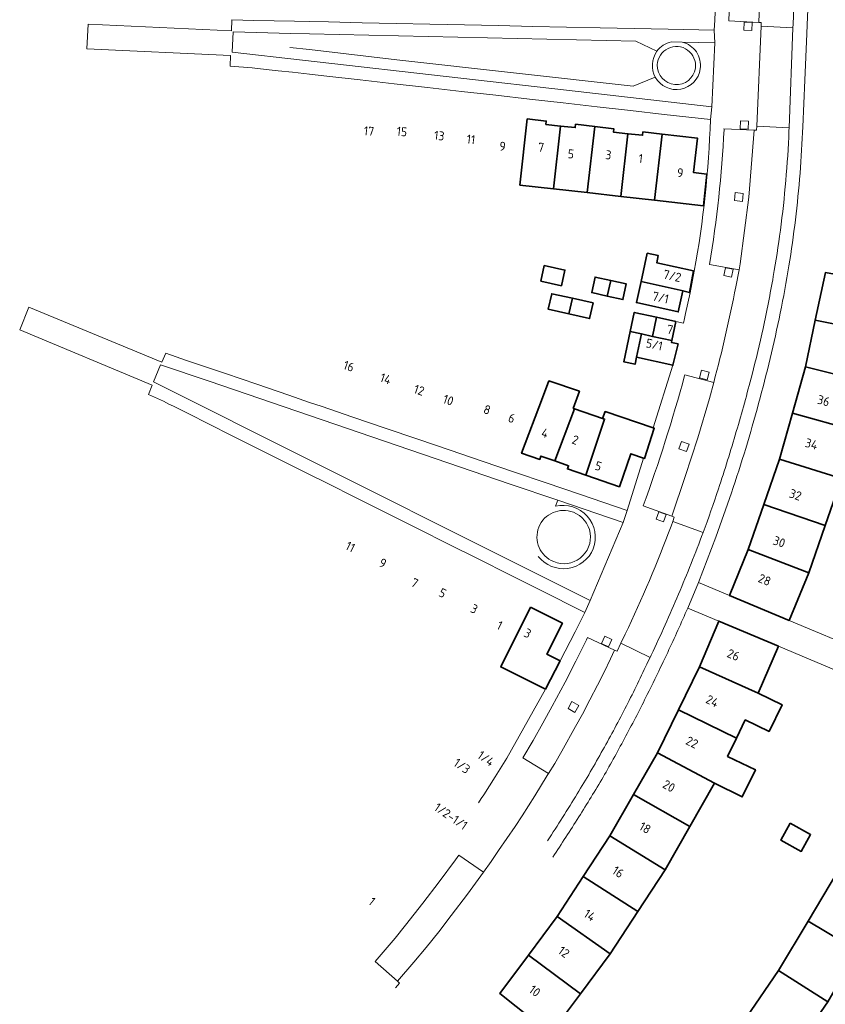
# Model space of a CAD drawing. Extents: x 150256 to 156914, y 461459 to 469481.
# Tile 601 of 656: x 153956 to 154078, y 468250 to 468398. Entities that reach past the tile are written whole.
import ezdxf
from ezdxf.enums import TextEntityAlignment as Align

# ---------------------------------------------------------------- set-up
doc = ezdxf.new("R2010")
doc.units = 0
doc.header["$LTSCALE"] = 0.75
for name, color, linetype, lineweight in [('B-RO-GR-GROENVOORZIENING-GV', 251, 'CONTINUOUS', 18), ('B-RO-OG-BEBOUWING-GV', 6, 'CONTINUOUS', 35), ('B-RO-OG-BEBOUWING-T18', 1, 'CONTINUOUS', 18), ('B-RO-OG-TERREIN_CULTUURSCHEIDING-GV', 251, 'CONTINUOUS', 18), ('B-RO-OG-TERREIN_ONBEGROEID-GV', 251, 'CONTINUOUS', 18), ('B-RO-VH-VERHARDING_BETONSTRAATSTEEN-GV', 251, 'CONTINUOUS', 18), ('B-RO-VH-VERHARDING_TEGEL-GV', 251, 'CONTINUOUS', 18)]:
    doc.layers.add(name, color=color, linetype=linetype, lineweight=lineweight)
doc.styles.add('NLCS-ISO-M200-T18', font='NLCS-ISO.ttf', dxfattribs={"height": 360})

msp = doc.modelspace()

# ---------------------------------------------------------------- linework, layer by layer
at = {"layer": 'B-RO-GR-GROENVOORZIENING-GV'}
for points in [[(154066.466, 468396.321), (154066.521, 468397.519), (154065.322, 468397.574), (154065.268, 468396.375)], [(154066.466, 468396.321), (154066.521, 468397.519), (154065.322, 468397.574), (154065.268, 468396.375)], [(154065.906, 468381.49), (154065.961, 468382.688), (154064.762, 468382.743), (154064.708, 468381.544)], [(154065.906, 468381.49), (154065.961, 468382.688), (154064.762, 468382.743), (154064.708, 468381.544)], [(154065.052, 468370.632), (154065.165, 468371.826), (154063.97, 468371.939), (154063.858, 468370.743)], [(154065.052, 468370.632), (154065.165, 468371.826), (154063.97, 468371.939), (154063.858, 468370.743)], [(154063.445, 468359.228), (154063.673, 468360.406), (154062.495, 468360.634), (154062.267, 468359.456)], [(154063.445, 468359.228), (154063.673, 468360.406), (154062.495, 468360.634), (154062.267, 468359.456)], [(154059.769, 468343.795), (154060.072, 468344.955), (154058.911, 468345.259), (154058.608, 468344.097)], [(154059.769, 468343.795), (154060.072, 468344.955), (154058.911, 468345.259), (154058.608, 468344.097)], [(154056.651, 468332.989), (154057.051, 468334.119), (154055.919, 468334.52), (154055.52, 468333.388)], [(154056.651, 468332.989), (154057.051, 468334.119), (154055.919, 468334.52), (154055.52, 468333.388)], [(154053.208, 468322.401), (154053.608, 468323.531), (154052.477, 468323.932), (154052.077, 468322.8)], [(154053.208, 468322.401), (154053.608, 468323.531), (154052.477, 468323.932), (154052.077, 468322.8)], [(154044.943, 468303.626), (154045.447, 468304.715), (154044.358, 468305.219), (154043.854, 468304.129)], [(154044.943, 468303.626), (154045.447, 468304.715), (154044.358, 468305.219), (154043.854, 468304.129)], [(154039.891, 468293.747), (154040.475, 468294.794), (154039.428, 468295.38), (154038.843, 468294.331)], [(154039.891, 468293.747), (154040.475, 468294.794), (154039.428, 468295.38), (154038.843, 468294.331)]]:
    msp.add_lwpolyline(points, close=True, dxfattribs=at)
at = {"layer": 'B-RO-OG-BEBOUWING-GV'}
for points in [[(154031.595, 468373.087), (154036.662, 468372.515), (154037.718, 468381.959), (154035.53, 468382.193), (154035.579, 468382.703), (154032.725, 468383.023)], [(154031.595, 468373.087), (154036.662, 468372.515), (154037.718, 468381.959), (154035.53, 468382.193), (154035.579, 468382.703), (154032.725, 468383.023)], [(154037.718, 468381.959), (154036.662, 468372.515), (154041.73, 468371.944), (154042.874, 468381.887), (154039.993, 468382.221), (154039.94, 468381.721)], [(154037.718, 468381.959), (154036.662, 468372.515), (154041.73, 468371.944), (154042.874, 468381.887), (154039.993, 468382.221), (154039.94, 468381.721)], [(154042.874, 468381.887), (154041.73, 468371.944), (154046.798, 468371.372), (154047.858, 468380.809), (154045.671, 468381.05), (154045.724, 468381.557)], [(154042.874, 468381.887), (154041.73, 468371.944), (154046.798, 468371.372), (154047.858, 468380.809), (154045.671, 468381.05), (154045.724, 468381.557)], [(154047.858, 468380.809), (154046.798, 468371.372), (154051.866, 468370.8), (154052.986, 468380.734), (154050.105, 468381.063), (154050.05, 468380.567)], [(154047.858, 468380.809), (154046.798, 468371.372), (154051.866, 468370.8), (154052.986, 468380.734), (154050.105, 468381.063), (154050.05, 468380.567)], [(154051.866, 468370.8), (154059.225, 468369.97), (154059.715, 468374.718), (154057.713, 468374.947), (154058.317, 468380.126), (154052.986, 468380.734)], [(154051.866, 468370.8), (154059.225, 468369.97), (154059.715, 468374.718), (154057.713, 468374.947), (154058.317, 468380.126), (154052.986, 468380.734)], [(154056.125, 468357.15), (154057.087, 468356.918), (154057.689, 468360.165), (154052.175, 468361.389), (154052.412, 468362.463), (154050.762, 468362.826), (154049.83, 468358.578), (154056.132, 468357.183)], [(154056.125, 468357.15), (154057.087, 468356.918), (154057.689, 468360.165), (154052.175, 468361.389), (154052.412, 468362.463), (154050.762, 468362.826), (154049.83, 468358.578), (154056.132, 468357.183)], [(154034.752, 468358.625), (154037.857, 468357.937), (154038.377, 468360.28), (154035.272, 468360.968)], [(154034.752, 468358.625), (154037.857, 468357.937), (154038.377, 468360.28), (154035.272, 468360.968)], [(154045.265, 468358.726), (154042.92, 468359.244), (154042.402, 468356.901), (154044.747, 468356.383)], [(154045.265, 468358.726), (154042.92, 468359.244), (154042.402, 468356.901), (154044.747, 468356.383)], [(154044.747, 468356.383), (154047.091, 468355.865), (154047.609, 468358.209), (154045.265, 468358.726)], [(154044.747, 468356.383), (154047.091, 468355.865), (154047.609, 468358.209), (154045.265, 468358.726)], [(154076.013, 468352.763), (154085.563, 468350.839), (154087.131, 468358.172), (154077.531, 468359.921)], [(154076.013, 468352.763), (154085.563, 468350.839), (154087.131, 468358.172), (154077.531, 468359.921)], [(154049.83, 468358.578), (154049.133, 468355.404), (154055.423, 468354.001), (154056.125, 468357.15), (154056.132, 468357.183)], [(154049.83, 468358.578), (154049.133, 468355.404), (154055.423, 468354.001), (154056.125, 468357.15), (154056.132, 468357.183)], [(154039.5, 468356.049), (154036.41, 468356.744), (154035.883, 468354.402), (154038.986, 468353.704)], [(154039.5, 468356.049), (154036.41, 468356.744), (154035.883, 468354.402), (154038.986, 468353.704)], [(154039.5, 468356.049), (154038.986, 468353.704), (154042.088, 468353.007), (154042.614, 468355.349)], [(154039.5, 468356.049), (154038.986, 468353.704), (154042.088, 468353.007), (154042.614, 468355.349)], [(154048.207, 468351.066), (154049.886, 468350.68), (154051.553, 468350.289), (154052.146, 468353.186), (154048.808, 468353.924)], [(154048.207, 468351.066), (154049.886, 468350.68), (154051.553, 468350.289), (154052.146, 468353.186), (154048.808, 468353.924)], [(154052.146, 468353.186), (154051.553, 468350.289), (154054.438, 468349.675), (154055.027, 468352.549)], [(154052.146, 468353.186), (154051.553, 468350.289), (154054.438, 468349.675), (154055.027, 468352.549)], [(154083.974, 468343.402), (154085.563, 468350.839), (154076.013, 468352.763), (154074.52, 468345.719)], [(154083.974, 468343.402), (154085.563, 468350.839), (154076.013, 468352.763), (154074.52, 468345.719)], [(154049.886, 468350.68), (154048.207, 468351.066), (154047.245, 468346.486), (154048.918, 468346.127), (154049.129, 468347.217)], [(154049.886, 468350.68), (154048.207, 468351.066), (154047.245, 468346.486), (154048.918, 468346.127), (154049.129, 468347.217)], [(154051.553, 468350.289), (154049.886, 468350.68), (154049.129, 468347.217), (154054.603, 468345.986), (154055.389, 468349.183), (154054.384, 468349.41), (154054.438, 468349.675)], [(154051.553, 468350.289), (154049.886, 468350.68), (154049.129, 468347.217), (154054.603, 468345.986), (154055.389, 468349.183), (154054.384, 468349.41), (154054.438, 468349.675)], [(154072.587, 468338.789), (154081.969, 468336.174), (154083.974, 468343.402), (154074.52, 468345.719)], [(154072.587, 468338.789), (154081.969, 468336.174), (154083.974, 468343.402), (154074.52, 468345.719)], [(154039.836, 468339.42), (154039.635, 468339.489), (154040.552, 468342.054), (154035.973, 468343.613), (154035.011, 468341.071), (154031.863, 468332.749), (154034.595, 468331.815), (154034.765, 468332.31), (154036.843, 468331.587)], [(154039.836, 468339.42), (154039.635, 468339.489), (154040.552, 468342.054), (154035.973, 468343.613), (154035.011, 468341.071), (154031.863, 468332.749), (154034.595, 468331.815), (154034.765, 468332.31), (154036.843, 468331.587)], [(154041.516, 468329.441), (154044.351, 468337.875), (154044.048, 468337.979), (154039.836, 468339.42), (154036.843, 468331.587), (154038.928, 468330.861), (154038.763, 468330.388)], [(154041.516, 468329.441), (154044.351, 468337.875), (154044.048, 468337.979), (154039.836, 468339.42), (154036.843, 468331.587), (154038.928, 468330.861), (154038.763, 468330.388)], [(154044.048, 468337.979), (154044.351, 468337.875), (154041.516, 468329.441), (154046.575, 468327.702), (154048.262, 468332.669), (154050.204, 468332.013), (154050.359, 468331.961), (154051.819, 468336.502), (154051.636, 468336.564), (154044.404, 468339.019)], [(154044.048, 468337.979), (154044.351, 468337.875), (154041.516, 468329.441), (154046.575, 468327.702), (154048.262, 468332.669), (154050.204, 468332.013), (154050.359, 468331.961), (154051.819, 468336.502), (154051.636, 468336.564), (154044.404, 468339.019)], [(154070.656, 468331.867), (154079.965, 468328.946), (154081.969, 468336.174), (154072.587, 468338.789)], [(154070.656, 468331.867), (154079.965, 468328.946), (154081.969, 468336.174), (154072.587, 468338.789)], [(154068.3, 468325.048), (154077.511, 468321.852), (154079.965, 468328.946), (154070.656, 468331.867)], [(154068.3, 468325.048), (154077.511, 468321.852), (154079.965, 468328.946), (154070.656, 468331.867)], [(154065.948, 468318.243), (154075.059, 468314.764), (154077.511, 468321.852), (154068.3, 468325.048)], [(154065.948, 468318.243), (154075.059, 468314.764), (154077.511, 468321.852), (154068.3, 468325.048)], [(154075.059, 468314.764), (154065.948, 468318.243), (154063.099, 468311.359), (154072.084, 468307.598)], [(154075.059, 468314.764), (154065.948, 468318.243), (154063.099, 468311.359), (154072.084, 468307.598)], [(154033.193, 468309.578), (154028.739, 468300.605), (154035.449, 468297.245), (154037.638, 468301.499), (154035.67, 468302.497), (154038.009, 468307.166)], [(154033.193, 468309.578), (154028.739, 468300.605), (154035.449, 468297.245), (154037.638, 468301.499), (154035.67, 468302.497), (154038.009, 468307.166)], [(154070.471, 468303.737), (154061.5, 468307.497), (154058.616, 468300.62), (154067.418, 468296.642)], [(154070.471, 468303.737), (154061.5, 468307.497), (154058.616, 468300.62), (154067.418, 468296.642)], [(154055.44, 468294.151), (154064.151, 468289.891), (154065.476, 468292.63), (154069.075, 468290.888), (154071.017, 468294.9), (154067.418, 468296.642), (154058.616, 468300.62)], [(154055.44, 468294.151), (154064.151, 468289.891), (154065.476, 468292.63), (154069.075, 468290.888), (154071.017, 468294.9), (154067.418, 468296.642), (154058.616, 468300.62)], [(154064.151, 468289.891), (154055.44, 468294.151), (154052.271, 468287.697), (154060.877, 468283.126), (154065.038, 468281.055), (154067.008, 468285.119), (154062.822, 468287.144)], [(154064.151, 468289.891), (154055.44, 468294.151), (154052.271, 468287.697), (154060.877, 468283.126), (154065.038, 468281.055), (154067.008, 468285.119), (154062.822, 468287.144)], [(154057.166, 468276.608), (154060.877, 468283.126), (154052.271, 468287.697), (154048.698, 468281.427)], [(154057.166, 468276.608), (154060.877, 468283.126), (154052.271, 468287.697), (154048.698, 468281.427)], [(154057.166, 468276.608), (154048.698, 468281.427), (154045.133, 468275.171), (154053.451, 468270.081)], [(154057.166, 468276.608), (154048.698, 468281.427), (154045.133, 468275.171), (154053.451, 468270.081)], [(154072.231, 468277.073), (154070.834, 468274.545), (154073.902, 468272.85), (154075.299, 468275.378)], [(154072.231, 468277.073), (154070.834, 468274.545), (154073.902, 468272.85), (154075.299, 468275.378)], [(154045.133, 468275.171), (154041.135, 468269.055), (154049.348, 468263.803), (154053.451, 468270.081)], [(154045.133, 468275.171), (154041.135, 468269.055), (154049.348, 468263.803), (154053.451, 468270.081)], [(154087.009, 468265.553), (154079.367, 468269.772), (154074.938, 468262.355), (154085.626, 468255.985), (154087.822, 468259.671), (154084.638, 468261.559)], [(154087.009, 468265.553), (154079.367, 468269.772), (154074.938, 468262.355), (154085.626, 468255.985), (154087.822, 468259.671), (154084.638, 468261.559)], [(154037.203, 468263.039), (154045.188, 468257.436), (154049.348, 468263.803), (154041.135, 468269.055)], [(154037.203, 468263.039), (154045.188, 468257.436), (154049.348, 468263.803), (154041.135, 468269.055)], [(154045.188, 468257.436), (154037.203, 468263.039), (154032.891, 468257.256), (154040.697, 468251.431)], [(154045.188, 468257.436), (154037.203, 468263.039), (154032.891, 468257.256), (154040.697, 468251.431)], [(154070.503, 468254.93), (154077.879, 468250.221), (154079.425, 468252.806), (154080.489, 468252.177), (154080.658, 468252.463), (154080.269, 468252.689), (154080.922, 468253.813), (154083.436, 468252.31), (154085.626, 468255.985), (154074.938, 468262.355)], [(154070.503, 468254.93), (154077.879, 468250.221), (154079.425, 468252.806), (154080.489, 468252.177), (154080.658, 468252.463), (154080.269, 468252.689), (154080.922, 468253.813), (154083.436, 468252.31), (154085.626, 468255.985), (154074.938, 468262.355)], [(154040.697, 468251.431), (154032.891, 468257.256), (154028.582, 468251.48), (154036.204, 468245.424)], [(154040.697, 468251.431), (154032.891, 468257.256), (154028.582, 468251.48), (154036.204, 468245.424)], [(154077.879, 468250.221), (154070.503, 468254.93), (154065.62, 468247.805), (154075.88, 468240.767), (154078.305, 468244.307), (154075.259, 468246.384)], [(154077.879, 468250.221), (154070.503, 468254.93), (154065.62, 468247.805), (154075.88, 468240.767), (154078.305, 468244.307), (154075.259, 468246.384)]]:
    msp.add_lwpolyline(points, close=True, dxfattribs=at)
at = {"layer": 'B-RO-OG-TERREIN_CULTUURSCHEIDING-GV'}
for points in [[(154052.191, 468393.201), (154049.016, 468394.742), (154000, 468395.809), (153997.174, 468395.864), (153997.161, 468395.864)], [(154052.191, 468393.201), (154049.016, 468394.742), (154000, 468395.809), (153997.174, 468395.864), (153997.161, 468395.864)], [(153997.012, 468393.787), (154000, 468393.45), (154013.087, 468391.928), (154048.651, 468387.933), (154051.969, 468389.298)], [(153997.012, 468393.787), (154000, 468393.45), (154013.087, 468391.928), (154048.651, 468387.933), (154051.969, 468389.298)], [(154036.971, 468324.766), (154037.336, 468325.696), (154030.165, 468328.103), (154000, 468338.429), (153984.883, 468343.566)], [(154036.971, 468324.766), (154037.336, 468325.696), (154030.165, 468328.103), (154000, 468338.429), (153984.883, 468343.566)]]:
    msp.add_lwpolyline(points, dxfattribs=at)
msp.add_lwpolyline([(154051.969, 468389.298, -0.2808192), (154052.191, 468393.201)], format="xyb", dxfattribs=at)
msp.add_lwpolyline([(154051.969, 468389.298, -0.2808192), (154052.191, 468393.201)], format="xyb", dxfattribs=at)
at = {"layer": 'B-RO-OG-TERREIN_ONBEGROEID-GV'}
for points in [[(154057.988, 468390.668, 1.0491049), (154052.264, 468391.159)], [(154057.988, 468390.668, 1.0491049), (154052.264, 468391.159)], [(154052.264, 468391.159, 0.9484672), (154057.988, 468390.668)], [(154052.264, 468391.159, 0.9484672), (154057.988, 468390.668)], [(154039.645, 468323.86, 0.9997675), (154036.692, 468316.433)], [(154039.645, 468323.86, 0.9997675), (154036.692, 468316.433)], [(154036.692, 468316.433, 1.0150555), (154039.645, 468323.86)], [(154036.692, 468316.433, 1.0150555), (154039.645, 468323.86)]]:
    msp.add_lwpolyline(points, format="xyb", dxfattribs=at)
at = {"layer": 'B-RO-VH-VERHARDING_BETONSTRAATSTEEN-GV'}
for points in [[(154072.673, 468397.302), (154074.579, 468446.802), (154075.034, 468459.671), (154070.147, 468459.822), (154070.151, 468459.469), (154069.736, 468459.444), (154069.044, 468437.826), (154068.485, 468422.248), (154068.424, 468421.74), (154067.509, 468397.554), (154067.904, 468397.53), (154067.878, 468396.965), (154072.651, 468396.729)], [(154072.673, 468397.302), (154074.579, 468446.802), (154075.034, 468459.671), (154070.147, 468459.822), (154070.151, 468459.469), (154069.736, 468459.444), (154069.044, 468437.826), (154068.485, 468422.248), (154068.424, 468421.74), (154067.509, 468397.554), (154067.904, 468397.53), (154067.878, 468396.965), (154072.651, 468396.729)], [(154067.878, 468396.965), (154067.209, 468381.951), (154072.073, 468381.707), (154072.651, 468396.729)], [(154067.878, 468396.965), (154067.209, 468381.951), (154072.073, 468381.707), (154072.651, 468396.729)]]:
    msp.add_lwpolyline(points, close=True, dxfattribs=at)
for points in [[(153997.161, 468395.864), (153988.5, 468396.13), (153988.34, 468393.06), (153998.92, 468391.85), (154022.73, 468389.15), (154038.6, 468387.34), (154060.46, 468384.85), (154060.89, 468394.49), (154056.013, 468394.593), (154056.332, 468394.498), (154056.64, 468394.374), (154056.936, 468394.222), (154057.217, 468394.044), (154057.48, 468393.841), (154057.724, 468393.615), (154057.946, 468393.368), (154058.144, 468393.101), (154058.317, 468392.817), (154058.464, 468392.519), (154058.582, 468392.208), (154058.672, 468391.888), (154058.732, 468391.561), (154058.762, 468391.23), (154058.762, 468390.898), (154058.731, 468390.567)], [(153997.161, 468395.864), (153988.5, 468396.13), (153988.34, 468393.06), (153998.92, 468391.85), (154022.73, 468389.15), (154038.6, 468387.34), (154060.46, 468384.85), (154060.89, 468394.49), (154056.013, 468394.593), (154056.332, 468394.498), (154056.64, 468394.374), (154056.936, 468394.222), (154057.217, 468394.044), (154057.48, 468393.841), (154057.724, 468393.615), (154057.946, 468393.368), (154058.144, 468393.101), (154058.317, 468392.817), (154058.464, 468392.519), (154058.582, 468392.208), (154058.672, 468391.888), (154058.732, 468391.561), (154058.762, 468391.23), (154058.762, 468390.898), (154058.731, 468390.567)], [(154056.013, 468394.593), (154054.401, 468394.627)], [(154056.013, 468394.593), (154054.401, 468394.627)], [(154058.731, 468390.567), (154058.762, 468390.898), (154058.762, 468391.23), (154058.732, 468391.561), (154058.672, 468391.888), (154058.582, 468392.208), (154058.464, 468392.519), (154058.317, 468392.817), (154058.144, 468393.101), (154057.946, 468393.368), (154057.724, 468393.615), (154057.48, 468393.841), (154057.217, 468394.044), (154056.936, 468394.222), (154056.64, 468394.374), (154056.332, 468394.498), (154056.013, 468394.593)], [(154058.731, 468390.567), (154058.762, 468390.898), (154058.762, 468391.23), (154058.732, 468391.561), (154058.672, 468391.888), (154058.582, 468392.208), (154058.464, 468392.519), (154058.317, 468392.817), (154058.144, 468393.101), (154057.946, 468393.368), (154057.724, 468393.615), (154057.48, 468393.841), (154057.217, 468394.044), (154056.936, 468394.222), (154056.64, 468394.374), (154056.332, 468394.498), (154056.013, 468394.593)], [(154051.969, 468389.298), (154048.651, 468387.933), (154013.087, 468391.928), (154000, 468393.45), (153997.012, 468393.787)], [(154051.969, 468389.298), (154048.651, 468387.933), (154013.087, 468391.928), (154000, 468393.45), (153997.012, 468393.787)], [(154072.054, 468381.235), (154072.073, 468381.707), (154067.209, 468381.951), (154067.181, 468381.321), (154066.807, 468381.338), (154066.029, 468371.253), (154064.705, 468361.227), (154064.549, 468360.32), (154064.066, 468357.764)], [(154072.054, 468381.235), (154072.073, 468381.707), (154067.209, 468381.951), (154067.181, 468381.321), (154066.807, 468381.338), (154066.029, 468371.253), (154064.705, 468361.227), (154064.549, 468360.32), (154064.066, 468357.764)], [(153984.883, 468343.566), (153977.6, 468346.05), (153976.52, 468343.48), (154000.43, 468331.49), (154029.87, 468316.74), (154041.65, 468310.84), (154042.17, 468310.58), (154047.12, 468322.32), (154037.336, 468325.696), (154036.971, 468324.766)], [(153984.883, 468343.566), (153977.6, 468346.05), (153976.52, 468343.48), (154000.43, 468331.49), (154029.87, 468316.74), (154041.65, 468310.84), (154042.17, 468310.58), (154047.12, 468322.32), (154037.336, 468325.696), (154036.971, 468324.766)], [(154060.753, 468343.401), (154060.091, 468340.973), (154058.38, 468335.076), (154056.478, 468329.24), (154054.465, 468323.271), (154054.816, 468323.141), (154054.577, 468322.458), (154059.153, 468320.813)], [(154060.753, 468343.401), (154060.091, 468340.973), (154058.38, 468335.076), (154056.478, 468329.24), (154054.465, 468323.271), (154054.816, 468323.141), (154054.577, 468322.458), (154059.153, 468320.813)], [(154059.153, 468320.813), (154054.577, 468322.458), (154054.345, 468321.796)], [(154059.153, 468320.813), (154054.577, 468322.458), (154054.345, 468321.796)], [(154047.455, 468305.538), (154046.802, 468304.164), (154051.19, 468302.035), (154051.359, 468302.381)], [(154047.455, 468305.538), (154046.802, 468304.164), (154051.19, 468302.035), (154051.359, 468302.381)], [(154050.909, 468301.458), (154051.19, 468302.035), (154046.802, 468304.164), (154046.236, 468302.973), (154045.83, 468303.12), (154045.238, 468301.822), (154044.265, 468299.822), (154043.269, 468297.836), (154042.145, 468295.649), (154040.998, 468293.476), (154039.993, 468291.613), (154037.927, 468287.92), (154036.865, 468286.089), (154035.918, 468284.572), (154035.713, 468284.255), (154033.86, 468281.21), (154031.949, 468278.201), (154030.892, 468276.606), (154028.411, 468272.97), (154027.273, 468271.331), (154026.117, 468269.701), (154023.731, 468266.427), (154021.291, 468263.191), (154019.398, 468260.751), (154017.509, 468258.4), (154015.656, 468256.164), (154013.224, 468253.319), (154013.497, 468253.037), (154012.911, 468252.325)], [(154050.909, 468301.458), (154051.19, 468302.035), (154046.802, 468304.164), (154046.236, 468302.973), (154045.83, 468303.12), (154045.238, 468301.822), (154044.265, 468299.822), (154043.269, 468297.836), (154042.145, 468295.649), (154040.998, 468293.476), (154039.993, 468291.613), (154037.927, 468287.92), (154036.865, 468286.089), (154035.918, 468284.572), (154035.713, 468284.255), (154033.86, 468281.21), (154031.949, 468278.201), (154030.892, 468276.606), (154028.411, 468272.97), (154027.273, 468271.331), (154026.117, 468269.701), (154023.731, 468266.427), (154021.291, 468263.191), (154019.398, 468260.751), (154017.509, 468258.4), (154015.656, 468256.164), (154013.224, 468253.319), (154013.497, 468253.037), (154012.911, 468252.325)]]:
    msp.add_lwpolyline(points, dxfattribs=at)
for points in [[(154054.401, 468394.627, 0.187509), (154052.191, 468393.201)], [(154054.401, 468394.627, 0.187509), (154052.191, 468393.201)], [(154052.191, 468393.201, 0.2808192), (154051.969, 468389.298)], [(154052.191, 468393.201, 0.2808192), (154051.969, 468389.298)], [(154052.264, 468391.159, -1.0491049), (154057.988, 468390.668)], [(154052.264, 468391.159, -1.0491049), (154057.988, 468390.668)], [(154051.969, 468389.298, 0.71681), (154058.731, 468390.567)], [(154058.731, 468390.567, -0.71681), (154051.969, 468389.298)], [(154051.969, 468389.298, 0.71681), (154058.731, 468390.567)], [(154058.731, 468390.567, -0.71681), (154051.969, 468389.298)], [(154057.988, 468390.668, -0.9484672), (154052.264, 468391.159)], [(154057.988, 468390.668, -0.9484672), (154052.264, 468391.159)], [(154071.583, 468373.747, 0.0121551), (154072.054, 468381.235)], [(154071.583, 468373.747, 0.0121551), (154072.054, 468381.235)], [(154070.774, 468366.285, 0.0114023), (154071.583, 468373.747)], [(154070.774, 468366.285, 0.0114023), (154071.583, 468373.747)], [(154069.705, 468359.34, 0.0110687), (154070.774, 468366.285)], [(154069.705, 468359.34, 0.0110687), (154070.774, 468366.285)], [(154068.161, 468351.511, 0.0099537), (154069.705, 468359.34)], [(154068.161, 468351.511, 0.0099537), (154069.705, 468359.34)], [(154064.066, 468357.764, -0.0170652), (154060.753, 468343.401)], [(154064.066, 468357.764, -0.0170652), (154060.753, 468343.401)], [(154066.503, 468344.561, 0.009777), (154068.161, 468351.511)], [(154066.503, 468344.561, 0.009777), (154068.161, 468351.511)], [(154064.143, 468336.016, 0.0081819), (154066.503, 468344.561)], [(154064.143, 468336.016, 0.0081819), (154066.503, 468344.561)], [(154061.454, 468327.362, 0.0079915), (154064.143, 468336.016)], [(154061.454, 468327.362, 0.0079915), (154064.143, 468336.016)], [(154059.153, 468320.813, 0.0105721), (154061.454, 468327.362)], [(154059.153, 468320.813, 0.0105721), (154061.454, 468327.362)], [(154042.637, 468318.376, 0.602851), (154036.971, 468324.766)], [(154036.971, 468324.766, -0.602851), (154042.637, 468318.376)], [(154042.637, 468318.376, 0.602851), (154036.971, 468324.766)], [(154036.971, 468324.766, -0.602851), (154042.637, 468318.376)], [(154036.692, 468316.433, -0.9997675), (154039.645, 468323.86)], [(154036.692, 468316.433, -0.9997675), (154039.645, 468323.86)], [(154039.645, 468323.86, -1.0150555), (154036.692, 468316.433)], [(154039.645, 468323.86, -1.0150555), (154036.692, 468316.433)], [(154054.345, 468321.796, -0.0215206), (154047.455, 468305.538)], [(154054.345, 468321.796, -0.0215206), (154047.455, 468305.538)], [(154055.45, 468311.523, 0.010231), (154059.153, 468320.813)], [(154055.45, 468311.523, 0.010231), (154059.153, 468320.813)], [(154034.366, 468317.229, 0.5761126), (154042.637, 468318.376)], [(154042.637, 468318.376, -0.5761126), (154034.366, 468317.229)], [(154034.366, 468317.229, 0.5761126), (154042.637, 468318.376)], [(154042.637, 468318.376, -0.5761126), (154034.366, 468317.229)], [(154051.359, 468302.381, 0.0103707), (154055.45, 468311.523)], [(154051.359, 468302.381, 0.0103707), (154055.45, 468311.523)], [(154047.621, 468294.731, 0.0094974), (154050.909, 468301.458)], [(154047.621, 468294.731, 0.0094974), (154050.909, 468301.458)], [(154044.083, 468288.12, 0.0091318), (154047.621, 468294.731)], [(154044.083, 468288.12, 0.0091318), (154047.621, 468294.731)], [(154040.234, 468281.522, 0.0094988), (154044.083, 468288.12)], [(154040.234, 468281.522, 0.0094988), (154044.083, 468288.12)], [(154035.774, 468274.459, 0.0085661), (154040.234, 468281.522)], [(154035.774, 468274.459, 0.0085661), (154040.234, 468281.522)]]:
    msp.add_lwpolyline(points, format="xyb", dxfattribs=at)
at = {"layer": 'B-RO-VH-VERHARDING_TEGEL-GV'}
for points in [[(154074.132, 468381.854), (154074.449, 468388.88), (154074.762, 468395.806), (154074.816, 468397.2), (154075.041, 468402.965), (154075.321, 468410.171), (154075.601, 468417.391), (154075.881, 468424.592), (154076.375, 468437.298), (154076.399, 468437.918), (154076.547, 468442.305), (154077.106, 468459.791), (154075.043, 468459.92), (154075.034, 468459.671), (154074.579, 468446.802), (154072.673, 468397.302), (154072.651, 468396.729), (154072.073, 468381.707), (154072.054, 468381.235)], [(154074.132, 468381.854), (154074.449, 468388.88), (154074.762, 468395.806), (154074.816, 468397.2), (154075.041, 468402.965), (154075.321, 468410.171), (154075.601, 468417.391), (154075.881, 468424.592), (154076.375, 468437.298), (154076.399, 468437.918), (154076.547, 468442.305), (154077.106, 468459.791), (154075.043, 468459.92), (154075.034, 468459.671), (154074.579, 468446.802), (154072.673, 468397.302), (154072.651, 468396.729), (154072.073, 468381.707), (154072.054, 468381.235)], [(154062.092, 468426.569), (154060.9, 468397.876)], [(154062.092, 468426.569), (154060.9, 468397.876)], [(154062.294, 468381.44), (154062.288, 468381.521), (154066.807, 468381.338), (154067.181, 468381.321), (154067.209, 468381.951), (154067.878, 468396.965), (154067.904, 468397.53), (154067.509, 468397.554), (154063.013, 468397.773), (154063.934, 468421.906)], [(154062.294, 468381.44), (154062.288, 468381.521), (154066.807, 468381.338), (154067.181, 468381.321), (154067.209, 468381.951), (154067.878, 468396.965), (154067.904, 468397.53), (154067.509, 468397.554), (154063.013, 468397.773), (154063.934, 468421.906)], [(154060.89, 468394.49), (154060.838, 468396.367), (154053.893, 468396.52), (154048.787, 468396.629), (154043.695, 468396.738), (154038.593, 468396.847), (154033.538, 468396.955), (154028.404, 468397.065), (154023.272, 468397.175), (154018.073, 468397.286), (154013.003, 468397.395), (154007.89, 468397.504), (154002.819, 468397.613), (154000, 468397.673), (153997.708, 468397.722), (153991.599, 468397.853), (153988.316, 468397.935), (153988.269, 468396.287), (153966.688, 468397.258), (153966.503, 468393.572), (153988.091, 468392.57), (153988.03, 468390.955), (153991.359, 468390.702), (153992.151, 468390.638), (153995.279, 468390.28), (153997.448, 468390.038), (154000, 468389.749), (154002.567, 468389.458), (154007.608, 468388.887), (154012.686, 468388.312), (154017.742, 468387.739), (154022.819, 468387.164), (154027.978, 468386.58), (154033.064, 468386.004), (154038.106, 468385.433), (154043.215, 468384.854), (154048.248, 468384.284), (154053.321, 468383.71), (154060.251, 468382.933), (154060.46, 468384.85), (154038.6, 468387.34), (154022.73, 468389.15), (153998.92, 468391.85), (153988.34, 468393.06), (153988.5, 468396.13), (153997.161, 468395.864), (153997.174, 468395.864), (154000, 468395.809), (154049.016, 468394.742), (154052.191, 468393.201)], [(154060.89, 468394.49), (154060.838, 468396.367), (154053.893, 468396.52), (154048.787, 468396.629), (154043.695, 468396.738), (154038.593, 468396.847), (154033.538, 468396.955), (154028.404, 468397.065), (154023.272, 468397.175), (154018.073, 468397.286), (154013.003, 468397.395), (154007.89, 468397.504), (154002.819, 468397.613), (154000, 468397.673), (153997.708, 468397.722), (153991.599, 468397.853), (153988.316, 468397.935), (153988.269, 468396.287), (153966.688, 468397.258), (153966.503, 468393.572), (153988.091, 468392.57), (153988.03, 468390.955), (153991.359, 468390.702), (153992.151, 468390.638), (153995.279, 468390.28), (153997.448, 468390.038), (154000, 468389.749), (154002.567, 468389.458), (154007.608, 468388.887), (154012.686, 468388.312), (154017.742, 468387.739), (154022.819, 468387.164), (154027.978, 468386.58), (154033.064, 468386.004), (154038.106, 468385.433), (154043.215, 468384.854), (154048.248, 468384.284), (154053.321, 468383.71), (154060.251, 468382.933), (154060.46, 468384.85), (154038.6, 468387.34), (154022.73, 468389.15), (153998.92, 468391.85), (153988.34, 468393.06), (153988.5, 468396.13), (153997.161, 468395.864), (153997.174, 468395.864), (154000, 468395.809), (154049.016, 468394.742), (154052.191, 468393.201)], [(154060.9, 468397.876), (154060.838, 468396.367), (154060.89, 468394.49), (154060.46, 468384.85), (154060.251, 468382.933)], [(154060.9, 468397.876), (154060.838, 468396.367), (154060.89, 468394.49), (154060.46, 468384.85), (154060.251, 468382.933)], [(154054.401, 468394.627), (154056.013, 468394.593), (154060.89, 468394.49)], [(154054.401, 468394.627), (154056.013, 468394.593), (154060.89, 468394.49)], [(154060.096, 468361.119), (154064.549, 468360.32), (154064.705, 468361.227), (154066.029, 468371.253), (154066.807, 468381.338), (154062.288, 468381.521), (154062.294, 468381.44)], [(154060.096, 468361.119), (154064.549, 468360.32), (154064.705, 468361.227), (154066.029, 468371.253), (154066.807, 468381.338), (154062.288, 468381.521), (154062.294, 468381.44)], [(154057.824, 468360.135), (154057.199, 468356.892), (154056.526, 468353.754), (154056.361, 468353.03), (154056.189, 468352.292), (154055.027, 468352.549), (154054.438, 468349.675), (154054.384, 468349.41), (154055.389, 468349.183), (154054.603, 468345.986), (154051.636, 468336.564), (154051.819, 468336.502), (154050.359, 468331.961), (154050.204, 468332.013), (154047.72, 468324.126), (154047.12, 468322.32), (154042.17, 468310.58), (154041.353, 468308.804), (154040.052, 468306.164), (154039.912, 468305.892), (154037.643, 468301.496), (154035.449, 468297.245), (154029.637, 468286.89), (154027.89, 468284.081), (154026.181, 468281.376), (154025.791, 468280.783), (154025.367, 468280.145)], [(154057.824, 468360.135), (154057.199, 468356.892), (154056.526, 468353.754), (154056.361, 468353.03), (154056.189, 468352.292), (154055.027, 468352.549), (154054.438, 468349.675), (154054.384, 468349.41), (154055.389, 468349.183), (154054.603, 468345.986), (154051.636, 468336.564), (154051.819, 468336.502), (154050.359, 468331.961), (154050.204, 468332.013), (154047.72, 468324.126), (154047.12, 468322.32), (154042.17, 468310.58), (154041.353, 468308.804), (154040.052, 468306.164), (154039.912, 468305.892), (154037.643, 468301.496), (154035.449, 468297.245), (154029.637, 468286.89), (154027.89, 468284.081), (154026.181, 468281.376), (154025.791, 468280.783), (154025.367, 468280.145)], [(154064.066, 468357.764), (154064.549, 468360.32), (154060.096, 468361.119)], [(154064.066, 468357.764), (154064.549, 468360.32), (154060.096, 468361.119)], [(154056.372, 468344.434), (154056.397, 468344.547), (154060.753, 468343.401)], [(154060.753, 468343.401), (154056.397, 468344.547), (154056.372, 468344.434)], [(154056.372, 468344.434), (154056.397, 468344.547), (154060.753, 468343.401)], [(154060.753, 468343.401), (154056.397, 468344.547), (154056.372, 468344.434)], [(154050.163, 468324.846), (154054.465, 468323.271), (154056.478, 468329.24), (154058.38, 468335.076), (154060.091, 468340.973), (154060.753, 468343.401)], [(154050.163, 468324.846), (154054.465, 468323.271), (154056.478, 468329.24), (154058.38, 468335.076), (154060.091, 468340.973), (154060.753, 468343.401)], [(154056.84, 468309.457), (154058.443, 468313.3), (154061.079, 468320.102), (154063.41, 468326.769)], [(154056.84, 468309.457), (154058.443, 468313.3), (154061.079, 468320.102), (154063.41, 468326.769)], [(154054.345, 468321.796), (154054.577, 468322.458), (154054.816, 468323.141), (154054.465, 468323.271), (154050.163, 468324.846)], [(154054.345, 468321.796), (154054.577, 468322.458), (154054.816, 468323.141), (154054.465, 468323.271), (154050.163, 468324.846)], [(154012.911, 468252.325), (154013.497, 468253.037), (154013.224, 468253.319), (154009.836, 468256.286), (154011.361, 468258.033), (154012.856, 468259.807), (154014.428, 468261.753), (154017.012, 468265.059), (154019.478, 468268.293), (154021.905, 468271.557), (154022.406, 468272.297), (154026.117, 468269.701), (154027.273, 468271.331), (154028.411, 468272.97), (154030.892, 468276.606), (154031.949, 468278.201), (154033.86, 468281.21), (154035.713, 468284.255), (154035.918, 468284.572), (154032.037, 468286.923), (154033.58, 468289.517), (154035.08, 468292.124), (154036.482, 468294.672), (154038.402, 468298.302), (154040.029, 468301.481), (154041.612, 468304.682), (154041.758, 468305.027), (154045.83, 468303.12), (154046.236, 468302.973), (154046.802, 468304.164), (154047.455, 468305.538)], [(154012.911, 468252.325), (154013.497, 468253.037), (154013.224, 468253.319), (154009.836, 468256.286), (154011.361, 468258.033), (154012.856, 468259.807), (154014.428, 468261.753), (154017.012, 468265.059), (154019.478, 468268.293), (154021.905, 468271.557), (154022.406, 468272.297), (154026.117, 468269.701), (154027.273, 468271.331), (154028.411, 468272.97), (154030.892, 468276.606), (154031.949, 468278.201), (154033.86, 468281.21), (154035.713, 468284.255), (154035.918, 468284.572), (154032.037, 468286.923), (154033.58, 468289.517), (154035.08, 468292.124), (154036.482, 468294.672), (154038.402, 468298.302), (154040.029, 468301.481), (154041.612, 468304.682), (154041.758, 468305.027), (154045.83, 468303.12), (154046.236, 468302.973), (154046.802, 468304.164), (154047.455, 468305.538)], [(154051.359, 468302.381), (154051.19, 468302.035), (154050.909, 468301.458)], [(154051.359, 468302.381), (154051.19, 468302.035), (154050.909, 468301.458)]]:
    msp.add_lwpolyline(points, dxfattribs=at)
for points in [[(154068.424, 468421.74), (154063.934, 468421.906), (154063.013, 468397.773), (154067.509, 468397.554)], [(154068.424, 468421.74), (154063.934, 468421.906), (154063.013, 468397.773), (154067.509, 468397.554)], [(154066.466, 468396.321), (154065.268, 468396.375), (154065.322, 468397.574), (154066.521, 468397.519)], [(154066.466, 468396.321), (154065.268, 468396.375), (154065.322, 468397.574), (154066.521, 468397.519)], [(154065.906, 468381.49), (154064.708, 468381.544), (154064.762, 468382.743), (154065.961, 468382.688)], [(154065.906, 468381.49), (154064.708, 468381.544), (154064.762, 468382.743), (154065.961, 468382.688)], [(154065.052, 468370.632), (154063.858, 468370.743), (154063.97, 468371.939), (154065.165, 468371.826)], [(154065.052, 468370.632), (154063.858, 468370.743), (154063.97, 468371.939), (154065.165, 468371.826)], [(154063.445, 468359.228), (154062.267, 468359.456), (154062.495, 468360.634), (154063.673, 468360.406)], [(154063.445, 468359.228), (154062.267, 468359.456), (154062.495, 468360.634), (154063.673, 468360.406)], [(154047.12, 468322.32), (154047.72, 468324.126), (154040.55, 468326.57), (154035.574, 468328.267), (154030.785, 468329.9), (154025.924, 468331.558), (154021.125, 468333.194), (154016.262, 468334.852), (154011.362, 468336.523), (154006.518, 468338.175), (154001.718, 468339.812), (154000, 468340.398), (153996.862, 468341.468), (153992.057, 468343.107), (153987.344, 468344.714), (153981.499, 468346.707), (153978.391, 468347.791), (153977.772, 468346.416), (153957.789, 468354.725), (153956.413, 468351.298), (153976.322, 468342.968), (153975.754, 468341.589), (153978.033, 468340.553), (153978.85, 468340.143), (153979.519, 468339.804), (153982.331, 468338.401), (153984.272, 468337.424), (153988.856, 468335.125), (153993.389, 468332.852), (153997.975, 468330.553), (154000, 468329.538), (154002.512, 468328.278), (154007.079, 468325.988), (154011.721, 468323.661), (154016.31, 468321.36), (154020.854, 468319.082), (154025.426, 468316.79), (154029.973, 468314.51), (154034.512, 468312.234), (154041.353, 468308.804), (154042.17, 468310.58), (154041.65, 468310.84), (154029.87, 468316.74), (154000.43, 468331.49), (153976.52, 468343.48), (153977.6, 468346.05), (153984.883, 468343.566), (154000, 468338.429), (154030.165, 468328.103), (154037.336, 468325.696)], [(154047.12, 468322.32), (154047.72, 468324.126), (154040.55, 468326.57), (154035.574, 468328.267), (154030.785, 468329.9), (154025.924, 468331.558), (154021.125, 468333.194), (154016.262, 468334.852), (154011.362, 468336.523), (154006.518, 468338.175), (154001.718, 468339.812), (154000, 468340.398), (153996.862, 468341.468), (153992.057, 468343.107), (153987.344, 468344.714), (153981.499, 468346.707), (153978.391, 468347.791), (153977.772, 468346.416), (153957.789, 468354.725), (153956.413, 468351.298), (153976.322, 468342.968), (153975.754, 468341.589), (153978.033, 468340.553), (153978.85, 468340.143), (153979.519, 468339.804), (153982.331, 468338.401), (153984.272, 468337.424), (153988.856, 468335.125), (153993.389, 468332.852), (153997.975, 468330.553), (154000, 468329.538), (154002.512, 468328.278), (154007.079, 468325.988), (154011.721, 468323.661), (154016.31, 468321.36), (154020.854, 468319.082), (154025.426, 468316.79), (154029.973, 468314.51), (154034.512, 468312.234), (154041.353, 468308.804), (154042.17, 468310.58), (154041.65, 468310.84), (154029.87, 468316.74), (154000.43, 468331.49), (153976.52, 468343.48), (153977.6, 468346.05), (153984.883, 468343.566), (154000, 468338.429), (154030.165, 468328.103), (154037.336, 468325.696)], [(154059.769, 468343.795), (154058.608, 468344.097), (154058.911, 468345.259), (154060.072, 468344.955)], [(154059.769, 468343.795), (154058.608, 468344.097), (154058.911, 468345.259), (154060.072, 468344.955)], [(154056.651, 468332.989), (154055.52, 468333.388), (154055.919, 468334.52), (154057.051, 468334.119)], [(154056.651, 468332.989), (154055.52, 468333.388), (154055.919, 468334.52), (154057.051, 468334.119)], [(154053.208, 468322.401), (154052.077, 468322.8), (154052.477, 468323.932), (154053.608, 468323.531)], [(154053.208, 468322.401), (154052.077, 468322.8), (154052.477, 468323.932), (154053.608, 468323.531)], [(154061.5, 468307.497), (154070.471, 468303.737), (154081.758, 468298.981), (154094.782, 468293.493), (154100.615, 468291.065), (154107.58, 468288.181), (154109.181, 468291.998), (154102.256, 468294.96), (154096.388, 468297.414), (154083.371, 468302.868), (154072.084, 468307.598), (154063.099, 468311.359), (154058.443, 468313.3), (154056.84, 468309.457)], [(154061.5, 468307.497), (154070.471, 468303.737), (154081.758, 468298.981), (154094.782, 468293.493), (154100.615, 468291.065), (154107.58, 468288.181), (154109.181, 468291.998), (154102.256, 468294.96), (154096.388, 468297.414), (154083.371, 468302.868), (154072.084, 468307.598), (154063.099, 468311.359), (154058.443, 468313.3), (154056.84, 468309.457)], [(154045.83, 468303.12), (154041.758, 468305.027), (154041.612, 468304.682), (154040.029, 468301.481), (154038.402, 468298.302), (154036.482, 468294.672), (154035.08, 468292.124), (154033.58, 468289.517), (154032.037, 468286.923), (154035.918, 468284.572), (154036.865, 468286.089), (154037.927, 468287.92), (154039.993, 468291.613), (154040.998, 468293.476), (154042.145, 468295.649), (154043.269, 468297.836), (154044.265, 468299.822), (154045.238, 468301.822)], [(154045.83, 468303.12), (154041.758, 468305.027), (154041.612, 468304.682), (154040.029, 468301.481), (154038.402, 468298.302), (154036.482, 468294.672), (154035.08, 468292.124), (154033.58, 468289.517), (154032.037, 468286.923), (154035.918, 468284.572), (154036.865, 468286.089), (154037.927, 468287.92), (154039.993, 468291.613), (154040.998, 468293.476), (154042.145, 468295.649), (154043.269, 468297.836), (154044.265, 468299.822), (154045.238, 468301.822)], [(154044.943, 468303.626), (154043.854, 468304.129), (154044.358, 468305.219), (154045.447, 468304.715)], [(154044.943, 468303.626), (154043.854, 468304.129), (154044.358, 468305.219), (154045.447, 468304.715)], [(154039.891, 468293.747), (154038.843, 468294.331), (154039.428, 468295.38), (154040.475, 468294.794)], [(154039.891, 468293.747), (154038.843, 468294.331), (154039.428, 468295.38), (154040.475, 468294.794)]]:
    msp.add_lwpolyline(points, close=True, dxfattribs=at)
for points in [[(154052.191, 468393.201, -0.187509), (154054.401, 468394.627)], [(154052.191, 468393.201, -0.187509), (154054.401, 468394.627)], [(154060.251, 468382.933, -0.0368046), (154057.824, 468360.135)], [(154060.251, 468382.933, -0.0368046), (154057.824, 468360.135)], [(154060.096, 468361.119, 0.0304127), (154062.294, 468381.44)], [(154062.294, 468381.44, -0.0304127), (154060.096, 468361.119)], [(154060.096, 468361.119, 0.0304127), (154062.294, 468381.44)], [(154062.294, 468381.44, -0.0304127), (154060.096, 468361.119)], [(154072.054, 468381.235, -0.0121551), (154071.583, 468373.747)], [(154072.054, 468381.235, -0.0121551), (154071.583, 468373.747)], [(154073.719, 468374.846, 0.0101297), (154074.132, 468381.854)], [(154073.719, 468374.846, 0.0101297), (154074.132, 468381.854)], [(154071.583, 468373.747, -0.0114023), (154070.774, 468366.285)], [(154071.583, 468373.747, -0.0114023), (154070.774, 468366.285)], [(154073.026, 468367.875, 0.0101842), (154073.719, 468374.846)], [(154073.026, 468367.875, 0.0101842), (154073.719, 468374.846)], [(154072.05, 468360.919, 0.0100668), (154073.026, 468367.875)], [(154072.05, 468360.919, 0.0100668), (154073.026, 468367.875)], [(154070.774, 468366.285, -0.0110687), (154069.705, 468359.34)], [(154070.774, 468366.285, -0.0110687), (154069.705, 468359.34)], [(154070.755, 468353.822, 0.0102781), (154072.05, 468360.919)], [(154070.755, 468353.822, 0.0102781), (154072.05, 468360.919)], [(154069.705, 468359.34, -0.0099537), (154068.161, 468351.511)], [(154069.705, 468359.34, -0.0099537), (154068.161, 468351.511)], [(154060.753, 468343.401, 0.0170652), (154064.066, 468357.764)], [(154060.753, 468343.401, 0.0170652), (154064.066, 468357.764)], [(154069.234, 468347.015, 0.0074799), (154070.755, 468353.822)], [(154069.234, 468347.015, 0.0074799), (154070.755, 468353.822)], [(154068.161, 468351.511, -0.009777), (154066.503, 468344.561)], [(154068.161, 468351.511, -0.009777), (154066.503, 468344.561)], [(154067.496, 468340.208, 0.0076294), (154069.234, 468347.015)], [(154067.496, 468340.208, 0.0076294), (154069.234, 468347.015)], [(154050.163, 468324.846, 0.0203626), (154056.372, 468344.434)], [(154056.372, 468344.434, -0.0203626), (154050.163, 468324.846)], [(154050.163, 468324.846, 0.0203626), (154056.372, 468344.434)], [(154056.372, 468344.434, -0.0203626), (154050.163, 468324.846)], [(154066.503, 468344.561, -0.0081819), (154064.143, 468336.016)], [(154066.503, 468344.561, -0.0081819), (154064.143, 468336.016)], [(154065.557, 468333.468, 0.0075403), (154067.496, 468340.208)], [(154065.557, 468333.468, 0.0075403), (154067.496, 468340.208)], [(154064.143, 468336.016, -0.0079915), (154061.454, 468327.362)], [(154064.143, 468336.016, -0.0079915), (154061.454, 468327.362)], [(154063.41, 468326.769, 0.0076415), (154065.557, 468333.468)], [(154063.41, 468326.769, 0.0076415), (154065.557, 468333.468)], [(154061.454, 468327.362, -0.0105721), (154059.153, 468320.813)], [(154061.454, 468327.362, -0.0105721), (154059.153, 468320.813)], [(154047.455, 468305.538, 0.0215206), (154054.345, 468321.796)], [(154047.455, 468305.538, 0.0215206), (154054.345, 468321.796)], [(154059.153, 468320.813, -0.010231), (154055.45, 468311.523)], [(154059.153, 468320.813, -0.010231), (154055.45, 468311.523)], [(154055.45, 468311.523, -0.0103707), (154051.359, 468302.381)], [(154055.45, 468311.523, -0.0103707), (154051.359, 468302.381)], [(154053.829, 468302.784, 0.0070317), (154056.84, 468309.457)], [(154053.829, 468302.784, 0.0070317), (154056.84, 468309.457)], [(154053.048, 468301.133, 0.0017189), (154053.829, 468302.784)], [(154053.048, 468301.133, 0.0017189), (154053.829, 468302.784)], [(154050.909, 468301.458, -0.0094974), (154047.621, 468294.731)], [(154050.909, 468301.458, -0.0094974), (154047.621, 468294.731)], [(154050.759, 468296.441, 0.0044551), (154053.048, 468301.133)], [(154050.759, 468296.441, 0.0044551), (154053.048, 468301.133)], [(154047.541, 468290.212, 0.006697), (154050.759, 468296.441)], [(154047.541, 468290.212, 0.006697), (154050.759, 468296.441)], [(154047.621, 468294.731, -0.0091318), (154044.083, 468288.12)], [(154047.621, 468294.731, -0.0091318), (154044.083, 468288.12)], [(154044.135, 468284.023, 0.0065304), (154047.541, 468290.212)], [(154044.135, 468284.023, 0.0065304), (154047.541, 468290.212)], [(154044.083, 468288.12, -0.0094988), (154040.234, 468281.522)], [(154044.083, 468288.12, -0.0094988), (154040.234, 468281.522)], [(154040.462, 468278.03, 0.0061979), (154044.135, 468284.023)], [(154040.462, 468278.03, 0.0061979), (154044.135, 468284.023)], [(154040.234, 468281.522, -0.0085661), (154035.774, 468274.459)], [(154040.234, 468281.522, -0.0085661), (154035.774, 468274.459)], [(154036.549, 468271.987, 0.0064346), (154040.462, 468278.03)], [(154036.549, 468271.987, 0.0064346), (154040.462, 468278.03)]]:
    msp.add_lwpolyline(points, format="xyb", dxfattribs=at)

# ---------------------------------------------------------------- texts
at = {"layer": 'B-RO-OG-BEBOUWING-T18', "style": 'NLCS-ISO-M200-T18'}
for s, rotation, p in [('17', 353.7, (154008.922, 468381.191)), ('17', 353.7, (154008.922, 468381.191)), ('15', 353.5, (154013.878, 468381.129)), ('15', 353.5, (154013.878, 468381.129)), ('13', 353.3, (154019.494, 468380.51)), ('13', 353.3, (154019.494, 468380.51)), ('11', 353.4, (154024.251, 468379.957)), ('11', 353.4, (154024.251, 468379.957)), ('9', 353.3, (154028.998, 468378.914)), ('9', 353.3, (154028.998, 468378.914)), ('7', 353.6, (154034.79, 468378.766)), ('7', 353.6, (154034.79, 468378.766)), ('5', 353.9, (154039.281, 468377.769)), ('5', 353.9, (154039.281, 468377.769)), ('3', 353.4, (154044.916, 468377.624)), ('3', 353.4, (154044.916, 468377.624)), ('1', 353.5, (154049.768, 468377.076)), ('1', 353.5, (154049.768, 468377.076)), ('9', 354.1, (154055.715, 468374.928)), ('9', 354.1, (154055.715, 468374.928)), ('7/2', 347.5, (154054.515, 468359.416)), ('7/2', 347.5, (154054.515, 468359.416)), ('7/1', 347.4, (154052.76, 468356.15)), ('7/1', 347.4, (154052.76, 468356.15)), ('7', 348.4, (154054.17, 468351.35)), ('7', 348.4, (154054.17, 468351.35)), ('5/1', 347.3, (154051.82, 468349.09)), ('5/1', 347.3, (154051.82, 468349.09)), ('16', 341.1, (154005.898, 468345.84)), ('16', 341.1, (154005.898, 468345.84)), ('14', 341.1, (154011.432, 468343.951)), ('14', 341.1, (154011.432, 468343.951)), ('12', 341.2, (154016.46, 468342.237)), ('12', 341.2, (154016.46, 468342.237)), ('10', 341.1, (154020.845, 468340.733)), ('10', 341.1, (154020.845, 468340.733)), ('36', 344.4, (154077.258, 468340.647)), ('36', 344.4, (154077.258, 468340.647)), ('8', 341, (154026.68, 468339.291)), ('8', 341, (154026.68, 468339.291)), ('6', 340.9, (154030.382, 468338.012)), ('6', 340.9, (154030.382, 468338.012)), ('4', 341.1, (154035.383, 468335.773)), ('4', 341.1, (154035.383, 468335.773)), ('2', 340.8, (154039.935, 468334.746)), ('2', 340.8, (154039.935, 468334.746)), ('34', 344.4, (154075.442, 468334.136)), ('34', 344.4, (154075.442, 468334.136)), ('5', 341.2, (154043.408, 468330.815)), ('5', 341.2, (154043.408, 468330.815)), ('32', 340.9, (154073.034, 468326.502)), ('32', 340.9, (154073.034, 468326.502)), ('30', 340.9, (154070.587, 468319.419)), ('30', 340.9, (154070.587, 468319.419)), ('11', 333.4, (154006.117, 468318.663)), ('11', 333.4, (154006.117, 468318.663)), ('9', 333.4, (154011.004, 468316.218)), ('9', 333.4, (154011.004, 468316.218)), ('7', 333.6, (154015.791, 468313.242)), ('7', 333.6, (154015.791, 468313.242)), ('28', 337.5, (154068.399, 468313.704)), ('28', 337.5, (154068.399, 468313.704)), ('5', 333.4, (154019.988, 468311.717)), ('5', 333.4, (154019.988, 468311.717)), ('3', 333.4, (154024.74, 468309.333)), ('3', 333.4, (154024.74, 468309.333)), ('1', 333.5, (154028.576, 468306.857)), ('1', 333.5, (154028.576, 468306.857)), ('3', 333.4, (154032.78, 468305.658)), ('3', 333.4, (154032.78, 468305.658)), ('26', 337.2, (154063.705, 468302.411)), ('26', 337.2, (154063.705, 468302.411)), ('24', 333.8, (154060.542, 468295.467)), ('24', 333.8, (154060.542, 468295.467)), ('22', 333.8, (154057.49, 468289.251)), ('22', 333.8, (154057.49, 468289.251)), ('1/4', 325.4, (154026.51, 468286.82)), ('1/4', 325.4, (154026.51, 468286.82)), ('1/3', 325.7, (154022.905, 468285.694)), ('1/3', 325.7, (154022.905, 468285.694)), ('20', 330.3, (154054.018, 468282.684)), ('20', 330.3, (154054.018, 468282.684)), ('1/2-1/1', 325.6, (154021.235, 468278.128)), ('1/2-1/1', 325.6, (154021.235, 468278.128)), ('18', 330.3, (154050.434, 468276.394)), ('18', 330.3, (154050.434, 468276.394)), ('16', 326.8, (154046.374, 468269.758)), ('16', 326.8, (154046.374, 468269.758)), ('1', 321.3, (154009.379, 468265.351)), ('1', 321.3, (154009.379, 468265.351)), ('14', 326.8, (154042.112, 468263.239)), ('14', 326.8, (154042.112, 468263.239)), ('12', 323.3, (154038.223, 468257.715)), ('12', 323.3, (154038.223, 468257.715)), ('10', 323.3, (154033.852, 468251.854)), ('10', 323.3, (154033.852, 468251.854))]:
    msp.add_text(s, height=1.35, rotation=rotation, dxfattribs=at).set_placement(p, align=Align.MIDDLE)

doc.saveas('drawing.dxf')
